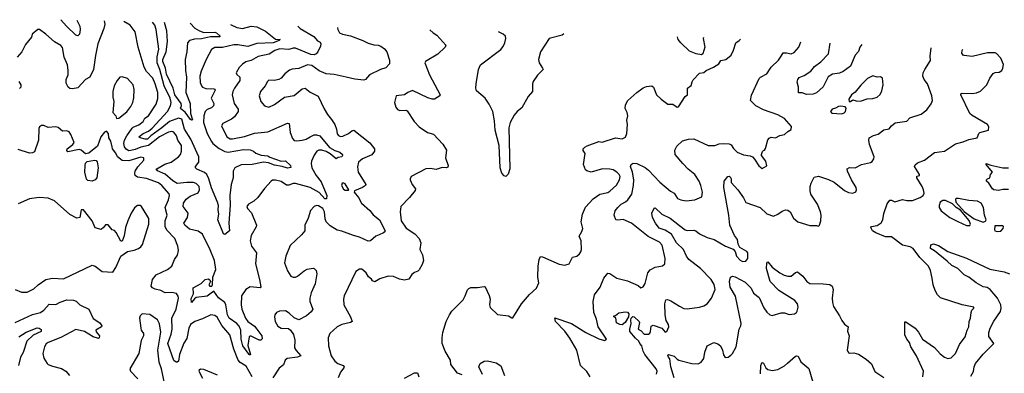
# Model space of a CAD drawing. Extents: x 1690054 to 1842981, y 782881 to 914114.
# Tile 664 of 693: x 1805038 to 1813957, y 905536 to 908734. Entities that reach past the tile are written whole.
import ezdxf

# ---------------------------------------------------------------- set-up
doc = ezdxf.new("R2010")
doc.units = 0

msp = doc.modelspace()

# ---------------------------------------------------------------- linework, layer by layer
at = {"layer": '0CON10XD'}
for points in [[(1805802.8, 908723.5), (1805807.8, 908695), (1805799.4, 908655), (1805745.5, 908515), (1805725, 908410), (1805706.5, 908285), (1805673.8, 908215), (1805635, 908194.2), (1805565, 908116.9), (1805515, 908108.4), (1805491.7, 908111.7), (1805475.3, 908125.3), (1805459.7, 908159.7), (1805460, 908195), (1805475.3, 908234.7), (1805477.5, 908275), (1805469.4, 908325), (1805441.8, 908395), (1805424.4, 908484.4), (1805410.3, 908500.3), (1805353.6, 908533.6), (1805273.3, 908605), (1805215.5, 908645.5), (1805202.7, 908647.3), (1805150, 908605), (1805145, 908577.5), (1805090.3, 908509.7), (1805056.3, 908443.7), (1805015.7, 908395)], [(1805555, 908730.4), (1805582.9, 908675), (1805585.6, 908645), (1805578, 908605), (1805565, 908588.8), (1805545, 908595.8), (1805462.5, 908675), (1805410.3, 908734.4)], [(1807555.8, 908675), (1807577.5, 908655), (1807701.2, 908581.2), (1807735, 908544.6), (1807760, 908530), (1807766.4, 908515), (1807763.2, 908495), (1807737.9, 908445), (1807722.9, 908427.1), (1807705, 908417.6), (1807675, 908418.3), (1807535, 908476.8), (1807515, 908477.4), (1807475, 908464.8), (1807395, 908470.8), (1807347.5, 908455), (1807296.8, 908423.2), (1807197.6, 908402.4), (1807133.3, 908366.7), (1807085, 908352.5), (1807055, 908333.1), (1807025, 908302.5), (1806999.2, 908255), (1807005, 908238.8), (1807031.4, 908215), (1807032.5, 908185), (1806982.9, 908115), (1806968.5, 908085), (1806962.7, 908055), (1806979.5, 907975), (1807017.3, 907925), (1807016.6, 907903.4), (1806984.4, 907855), (1806955, 907833.6), (1806876.7, 907795), (1806866.2, 907775), (1806915, 907674.4), (1806945, 907656.5), (1806965, 907656.2), (1807075, 907679.2), (1807165, 907708.7), (1807285, 907720.8), (1807465, 907800), (1807477.5, 907795), (1807487.3, 907715), (1807508.5, 907658.5), (1807523, 907643), (1807547.6, 907637.6), (1807595, 907643.7), (1807632.2, 907655), (1807668.8, 907675), (1807705, 907693.3), (1807725, 907693.6), (1807755, 907683.2), (1807845, 907578.8), (1807891.3, 907551.3), (1807938.5, 907535), (1807960.7, 907515), (1807963.1, 907505), (1807955, 907492.5), (1807922.2, 907487.8), (1807905, 907476.7), (1807851, 907521), (1807815, 907542.4), (1807775, 907555.4), (1807747.5, 907555), (1807730.8, 907545), (1807705, 907508.6), (1807680.9, 907455), (1807677.3, 907435), (1807685.5, 907395.5), (1807723.5, 907325), (1807768.1, 907268.1), (1807818.6, 907145), (1807818.4, 907115), (1807802.5, 907112.5), (1807749.8, 907169.8), (1807670, 907215), (1807535, 907252.1), (1807515, 907252.7), (1807475, 907238.5), (1807455, 907238.1), (1807405, 907271.8), (1807355, 907281.5), (1807328.1, 907281.9), (1807315, 907274.2), (1807253.8, 907206.2), (1807194, 907125), (1807158.2, 907091.8), (1807108.8, 907065), (1807096, 907045), (1807102.5, 907025), (1807136.7, 906986.7), (1807181.4, 906875), (1807179.1, 906860.9), (1807135, 906782.5), (1807126, 906735), (1807138, 906685), (1807182.9, 906625), (1807173.3, 906525), (1807210.5, 906385), (1807221.7, 906318.3), (1807215, 906308.8), (1807125, 906317.1), (1807085, 906294), (1807047.5, 906235), (1807043.1, 906155), (1807051.4, 906115), (1807083.1, 906035), (1807105, 906004.5), (1807165, 905961.7), (1807185.8, 905935), (1807230.4, 905875), (1807233.5, 905846.5), (1807223.4, 905836.6), (1807207.5, 905835), (1807135, 905871.5), (1807125, 905872.5), (1807115.9, 905864.1), (1807105.6, 905785.6), (1807129.4, 905705), (1807125, 905700.6), (1807115, 905704.5), (1807057.7, 905785), (1807045.2, 905845), (1807041.6, 905925), (1807025, 905960.9), (1807005.3, 905985), (1806935.2, 906035.2), (1806919.8, 906065), (1806905.7, 906155), (1806897.3, 906175), (1806838.1, 906218.1), (1806795, 906277.5), (1806735, 906233.6), (1806635, 906220), (1806619.7, 906210.3), (1806595, 906177.5), (1806591.4, 906211.4), (1806610.6, 906255), (1806610.3, 906309.7), (1806681.5, 906348.5), (1806717.2, 906382.8), (1806745, 906389.4), (1806759.7, 906379.7), (1806766.7, 906365), (1806750, 906335), (1806760, 906325), (1806777.5, 906325), (1806783.3, 906335), (1806786.4, 906405), (1806815.5, 906475), (1806802.9, 906555), (1806763.1, 906653.1), (1806695, 906795.6), (1806655, 906820), (1806575, 906838.6), (1806532.2, 906875), (1806525.8, 906894.2), (1806557.1, 906945), (1806562.9, 906985), (1806519.1, 907045), (1806521.2, 907075), (1806545, 907111.9), (1806581.1, 907138.9), (1806655, 907168.6), (1806666.5, 907195), (1806663.1, 907225), (1806635, 907253.1), (1806610.6, 907260.6), (1806553, 907263), (1806465, 907251.6), (1806425, 907275.8), (1806355.8, 907335.8), (1806285, 907365.8), (1806274.2, 907375), (1806279.2, 907385), (1806352.6, 907427.4), (1806410, 907445), (1806476.2, 907495), (1806494.3, 907515.7), (1806502.9, 907545), (1806501.9, 907595), (1806471.2, 907645), (1806457.5, 907685), (1806435, 907715.6), (1806415, 907723.6), (1806385, 907717.2), (1806305, 907673.8), (1806205, 907597), (1806135, 907581), (1806085, 907559.2), (1806045, 907549.7), (1806025, 907548.5), (1806002, 907562), (1805986.2, 907585), (1805981.6, 907615), (1805986.7, 907645), (1806007.2, 907685), (1806055, 907752.7), (1806066.6, 907763.4), (1806115.9, 907784.1), (1806155.3, 907814.7), (1806170.8, 907845), (1806205.5, 907865), (1806275, 907970), (1806288.1, 908021.9), (1806288.1, 908075), (1806265.8, 908155), (1806245, 908206.9), (1806185.4, 908265), (1806163.8, 908305), (1806109.5, 908485), (1806083.5, 908625), (1806039.4, 908685), (1805980.8, 908718.6)], [(1806947.5, 908691.8), (1807004, 908664), (1807056, 908656), (1807135, 908676.2), (1807185, 908669.5), (1807265, 908629.6), (1807355, 908559.7), (1807396.2, 908555), (1807387, 908553), (1807387.1, 908545), (1807334.3, 908525), (1807185, 908520.2), (1807105, 908490.9), (1807015, 908506.7), (1806976.2, 908506.2), (1806875, 908481.9), (1806805, 908482.2), (1806775, 908465.7), (1806726.7, 908375), (1806680.9, 908269.1), (1806670.9, 908225), (1806673.5, 908165), (1806683.5, 908135), (1806695, 908123.8), (1806725, 908111.5), (1806795, 908108.8), (1806805.8, 908105), (1806807.4, 908097.4), (1806773.1, 908025), (1806795.5, 907975), (1806793.7, 907956.3), (1806775, 907936.5), (1806735, 907923.1), (1806717.5, 907905), (1806704.7, 907864.7), (1806703.5, 907805), (1806737.2, 907705), (1806775, 907633.5), (1806788.2, 907615), (1806845, 907568.1), (1806895, 907543.2), (1806925, 907536.4), (1807065, 907559.6), (1807125, 907558.1), (1807154.5, 907544.5), (1807177.6, 907527.6), (1807225, 907508.5), (1807285, 907504.3), (1807305, 907490), (1807405, 907456), (1807445, 907458.5), (1807491.4, 907415), (1807493.1, 907396.9), (1807465, 907392.7), (1807415, 907407.5), (1807345, 907417.9), (1807290, 907440), (1807245, 907445.4), (1807142.5, 907425), (1807045, 907420.9), (1806986, 907395), (1806970, 907365), (1806970, 907305), (1806954.2, 907245), (1806940.9, 907145), (1806945.5, 907055.5), (1806932.5, 906895), (1806939.1, 906825), (1806895, 906791.4), (1806885, 906796.9), (1806832.5, 906922.5), (1806840.5, 906975), (1806834.3, 907015), (1806838.2, 907055), (1806830.7, 907085), (1806774.8, 907214.8), (1806752.4, 907295), (1806734.3, 907334.3), (1806712.6, 907352.6), (1806641.7, 907381.7), (1806629.2, 907395), (1806630, 907405), (1806659.6, 907445), (1806659.4, 907495), (1806588.8, 907655), (1806530.2, 907745), (1806505, 907833.2), (1806475, 907843.8), (1806395.8, 907815), (1806325, 907755.2), (1806225.3, 907684.7), (1806194.4, 907655), (1806175, 907653.3), (1806127.5, 907665), (1806118, 907675), (1806154.6, 907705), (1806205, 907726.1), (1806236.7, 907753.3), (1806377.4, 907905), (1806404.7, 907955), (1806410.4, 907985), (1806401.6, 908025), (1806347.4, 908135), (1806307.5, 908285), (1806283.9, 908345), (1806281.9, 908398.1), (1806297.7, 908467.7), (1806274.7, 908644.7), (1806261.2, 908685), (1806241.2, 908711.4)], [(1806581.7, 908702), (1806625, 908657.1), (1806665, 908633), (1806705, 908617.9), (1806805, 908620.4), (1806819.2, 908615), (1806852.5, 908585), (1806849.3, 908580.7), (1806765, 908580.6), (1806685, 908561.2), (1806622.1, 908557.9), (1806575, 908545.5), (1806559.1, 908525), (1806553.1, 908445), (1806537.1, 908375), (1806538.9, 908275), (1806547.3, 908215), (1806543.5, 908075), (1806581.5, 907975), (1806584.5, 907885), (1806602, 907828), (1806595, 907824.6), (1806585, 907830.4), (1806537.8, 907897.8), (1806496.8, 907926.8), (1806493.1, 907935), (1806502.8, 907955), (1806501.2, 907975), (1806443.5, 908055), (1806428.2, 908115), (1806368.5, 908241.5), (1806359.3, 908295), (1806333.5, 908355), (1806335.5, 908375), (1806363, 908445), (1806376.5, 908536.5), (1806371.9, 908635), (1806347.9, 908708.4)], [(1807916.8, 908665), (1807918.5, 908645), (1807936, 908615), (1807963, 908603), (1808035, 908590), (1808145, 908547.7), (1808195, 908521.1), (1808245, 908506.8), (1808285.3, 908505.3), (1808308.8, 908495), (1808341.2, 908471.2), (1808363.8, 908445), (1808388.3, 908368.3), (1808386.7, 908335), (1808355, 908298.8), (1808305, 908283.8), (1808205.5, 908234.5), (1808170, 908195), (1808155, 908187.1), (1808075, 908196.7), (1807995.9, 908215.9), (1807885, 908237.8), (1807813.9, 908243.9), (1807750.7, 908270.7), (1807685, 908318.9), (1807643.6, 908326.4), (1807565, 908292), (1807505, 908286.9), (1807481.7, 908278.3), (1807438, 908245), (1807405, 908206), (1807385, 908192.5), (1807345, 908184.3), (1807295, 908186.2), (1807282, 908175), (1807262, 908135), (1807217.5, 908085), (1807205.7, 908045), (1807220.8, 907995), (1807256.7, 907955), (1807295, 907944.4), (1807345, 907966.9), (1807435, 908034.4), (1807525, 908048.6), (1807595, 908110), (1807625, 908115.8), (1807670.1, 908080.1), (1807742.1, 908042.1), (1807797, 907927), (1807825.6, 907875.6), (1807863.1, 907833.1), (1807891.4, 907785), (1807906, 907745), (1807912.7, 907702.7), (1807925, 907686.2), (1807945, 907679.2), (1807965, 907680.8), (1808015, 907704.3), (1808045, 907728.6), (1808065, 907734.2), (1808209.6, 907619.6), (1808251.8, 907565), (1808253.1, 907545), (1808227.1, 907512.9), (1808142.5, 907475), (1808105.8, 907445), (1808097.3, 907402.7), (1808102.9, 907355), (1808172, 907245), (1808168.8, 907235), (1808142.1, 907217.9), (1808070, 907185), (1808067.5, 907175), (1808106.2, 907125), (1808133.3, 907075), (1808208.3, 907008.3), (1808240.4, 906970.4), (1808296.9, 906925), (1808347.3, 906825), (1808346.4, 906815), (1808334.5, 906805), (1808295, 906789.2), (1808265, 906775.2), (1808215, 906735.3), (1808195, 906730.9), (1808117, 906767), (1808061.5, 906781.5), (1807955, 906821.6), (1807915, 906829.7), (1807850.5, 906870.5), (1807813.5, 906905), (1807803.9, 906933.9), (1807798, 906995), (1807782.7, 907025), (1807745, 907050.4), (1807725, 907053.1), (1807705, 907046), (1807671.2, 907008.8), (1807650.5, 906939.5), (1807622, 906875), (1807621.2, 906825), (1807591.7, 906788.3), (1807487.9, 906692.1), (1807447.1, 906595), (1807435.7, 906535), (1807462.6, 906462.6), (1807494, 906415), (1807515, 906404.2), (1807535, 906404.4), (1807555, 906412.9), (1807615, 906464), (1807643, 906477), (1807695, 906486), (1807705, 906484), (1807724.3, 906464.3), (1807728.1, 906435), (1807714.1, 906344.1), (1807678, 906262), (1807665.5, 906215), (1807664.6, 906184.6), (1807692.5, 906115), (1807678.7, 906091.3), (1807635, 906056), (1807565, 906020), (1807525, 906035.8), (1807478.6, 906078.6), (1807445, 906099.4), (1807392.6, 906097.4), (1807363.8, 906085), (1807347.5, 906065), (1807344.4, 906045), (1807351.9, 906005), (1807375, 905962), (1807405, 905944.2), (1807471.2, 905941.2), (1807491.2, 905925), (1807517.6, 905887.6), (1807531.2, 905835), (1807528.2, 905765), (1807541.3, 905741.3), (1807583.3, 905695), (1807555, 905680.6), (1807461.7, 905668.3), (1807441.2, 905655), (1807428.8, 905611.2), (1807388.7, 905581.3), (1807330, 905495)], [(1808752.5, 908641.8), (1808782.5, 908615), (1808815.9, 908595.9), (1808898.8, 908505), (1808893.3, 908485), (1808826.8, 908423.2), (1808713.9, 908356.1), (1808707.5, 908345), (1808750.8, 908235), (1808846.2, 908055), (1808843.3, 908045), (1808795, 908016.2), (1808775, 908016), (1808735, 908027.1), (1808595, 908094.2), (1808553.2, 908076.8), (1808523.9, 908056.1), (1808447.5, 908045), (1808432.5, 907985), (1808445, 907942.5), (1808461.2, 907921.2), (1808482.3, 907912.3), (1808535, 907916.2), (1808548.8, 907908.8), (1808612.1, 907812.1), (1808655, 907766.2), (1808732.6, 907712.6), (1808785, 907700), (1808871.7, 907608.3), (1808902.5, 907555), (1808896.1, 907486.1), (1808918.1, 907415), (1808915, 907400), (1808904.1, 907394.1), (1808865, 907396.7), (1808810.5, 907379.5), (1808755, 907388.1), (1808717.5, 907385), (1808584.4, 907315.6), (1808574, 907295), (1808576, 907285), (1808594.2, 907245), (1808622, 907205), (1808620.5, 907189.5), (1808570, 907125), (1808491.2, 907045), (1808483.8, 906995), (1808493.3, 906915), (1808539.5, 906849.5), (1808618.5, 906798.5), (1808655.4, 906755.4), (1808671.5, 906715), (1808663.6, 906655), (1808687.9, 906607.9), (1808694.4, 906555), (1808685, 906518.8), (1808655, 906471.2), (1808645, 906460), (1808613, 906447), (1808590.3, 906429.7), (1808561.7, 906388.3), (1808525, 906378.6), (1808476.8, 906386.8), (1808425, 906410.8), (1808375, 906415.6), (1808299.8, 906390.2), (1808253.6, 906363.6), (1808235, 906372.5), (1808225, 906387.5), (1808197, 906407), (1808176.2, 906445), (1808136.1, 906476.1), (1808115, 906477.5), (1808083.9, 906456.1), (1807976.2, 906235), (1807970.8, 906205), (1807974.3, 906155), (1808035.7, 906045.7), (1808050, 906005), (1808035, 905994), (1807955, 905976), (1807915, 905955.7), (1807847.5, 905895), (1807832.9, 905855), (1807835.6, 905785), (1807858.9, 905695), (1807891.9, 905645), (1807920, 905625), (1807968, 905605), (1807975.8, 905595), (1807974.3, 905585), (1807944.7, 905545.3), (1807923.1, 905495)], [(1809966.5, 908608.2), (1809953.3, 908595), (1809834.2, 908565), (1809754.3, 908445), (1809736.2, 908375), (1809744.1, 908344.1), (1809775, 908297.5), (1809780, 908285), (1809728.3, 908231.7), (1809689.2, 908175), (1809682.9, 908155), (1809684.2, 908085), (1809645, 908038.8), (1809585, 907936.7), (1809545, 907903.8), (1809518.3, 907871.7), (1809482, 907805), (1809470, 907755), (1809476.7, 907385), (1809461.7, 907338.3), (1809443, 907317), (1809425, 907322.5), (1809406.7, 907345), (1809391.2, 907395), (1809380, 907595), (1809344, 907735), (1809338.8, 907818.8), (1809323.8, 907905), (1809291.2, 907971.2), (1809255, 908023.3), (1809175, 908090), (1809168.5, 908115), (1809172.3, 908155), (1809194.5, 908285), (1809212.5, 908325), (1809395, 908463.8), (1809418.3, 908491.7), (1809431.2, 908525), (1809441.2, 908565), (1809438.8, 908585), (1809416.2, 908605), (1809374.8, 908624.6)], [(1811231.6, 908573.1), (1811230, 908565), (1811244, 908485), (1811226.7, 908425), (1811215, 908417.5), (1811165, 908426.7), (1811105, 908451.2), (1811026, 908525), (1811003.8, 908555), (1810995.2, 908579.6)], [(1809045, 905522), (1809005, 905537.5), (1808942, 905615), (1808940, 905655), (1808892.9, 905735), (1808866.1, 905805), (1808864.7, 905855), (1808871.8, 905905), (1808902.1, 906005), (1808931.4, 906065), (1808953.7, 906096.3), (1809055, 906200.6), (1809074.4, 906235), (1809095, 906292), (1809105, 906304), (1809125, 906310.8), (1809185, 906310.8), (1809245, 906321.2), (1809255, 906316.7), (1809289.5, 906239.5), (1809298.8, 906205), (1809292.5, 906155), (1809300.8, 906130.8), (1809365, 906068.8), (1809465, 906054), (1809495, 906036.7), (1809505, 906037.5), (1809584.2, 906165), (1809655, 906248), (1809720.8, 906305), (1809739.4, 906355), (1809731.9, 906405), (1809734.2, 906505), (1809742.5, 906565), (1809755, 906593.3), (1809775, 906590), (1809925, 906522), (1809975, 906513.8), (1810015, 906526.7), (1810046.7, 906585), (1810085, 906596), (1810108.8, 906615), (1810122, 906635), (1810126.2, 906655), (1810124, 906735), (1810104.4, 906775), (1810130.3, 906819.7), (1810138, 906845), (1810122.9, 906905), (1810135.8, 906975), (1810162.4, 907037.6), (1810233.3, 907115), (1810294.4, 907155.6), (1810365, 907171.1), (1810385, 907182.2), (1810443.4, 907236.6), (1810471.5, 907285), (1810477.5, 907315), (1810467.8, 907335), (1810447.5, 907355), (1810415, 907375.8), (1810385, 907383), (1810316, 907384), (1810215, 907356.2), (1810175, 907366.2), (1810163.8, 907375), (1810144.1, 907424.1), (1810158.8, 907525), (1810142.3, 907552.3), (1810143.3, 907565), (1810157.7, 907582.3), (1810177.3, 907592.7), (1810285, 907631.2), (1810315, 907626.7), (1810436.2, 907666.2), (1810495, 907656.2), (1810525, 907673.3), (1810536.7, 907705), (1810543.1, 907785), (1810536.7, 907825), (1810548.2, 907865), (1810541.1, 907895), (1810522.6, 907932.6), (1810524.5, 907965), (1810545.8, 908004.2), (1810628.9, 908075), (1810685, 908118.9), (1810715, 908130), (1810765, 908136), (1810778, 908125), (1810807.5, 908055), (1810848.8, 908015), (1810909.2, 907969.2), (1810955, 907971.2), (1810995, 907943.3), (1811005, 907946.7), (1811065, 908040), (1811086.7, 908055), (1811086.7, 908115), (1811121.2, 908138.8), (1811128.3, 908171.7), (1811139.3, 908190.7), (1811195, 908251.2), (1811235, 908257.5), (1811255, 908276.2), (1811323.4, 908306.6), (1811370, 908335), (1811390, 908365), (1811435, 908374), (1811483.3, 908415), (1811505, 908457.5), (1811526.2, 908525), (1811555, 908546.2), (1811566.9, 908559.9)], [(1810205, 905503.3), (1810175, 905551.2), (1810118.8, 905605), (1810085.6, 905745), (1810021.9, 905851.9), (1809975.8, 905915.8), (1809892.5, 906005), (1809885, 906036.2), (1810036.2, 905985), (1810165, 905905.6), (1810285, 905846.2), (1810335, 905833.3), (1810352.5, 905845), (1810277.8, 905955), (1810262.9, 906025), (1810240, 906085), (1810232.5, 906185), (1810245.8, 906245), (1810296.6, 906313.4), (1810329.2, 906395), (1810365, 906440), (1810385, 906439.4), (1810446.2, 906395), (1810545, 906372.9), (1810639.5, 906329.5), (1810665, 906310), (1810685, 906317.5), (1810702.3, 906347.7), (1810726.8, 906443.2), (1810748.7, 906471.3), (1810795, 906496.9), (1810861.7, 906508.3), (1810882.5, 906525), (1810883.8, 906575), (1810859.2, 906695), (1810832.6, 906722.6), (1810732.1, 906772.1), (1810580, 906895), (1810505, 906927.5), (1810455, 906921.5), (1810438.8, 906925), (1810422.2, 906965), (1810433.1, 907005), (1810455.7, 907035), (1810485, 907064.4), (1810524.7, 907085.3), (1810546.9, 907105), (1810582.7, 907155), (1810598.4, 907235), (1810600, 907285), (1810588.8, 907355), (1810570.8, 907405), (1810575.4, 907424.6), (1810595, 907436.5), (1810627.5, 907435), (1810705, 907398.1), (1810735, 907374.4), (1810835.3, 907265.3), (1810932, 907182), (1810966.4, 907166.4), (1810997.4, 907117.4), (1811027.5, 907105), (1811075, 907097.1), (1811155, 907106), (1811217.1, 907132.9), (1811224.2, 907175), (1811207.7, 907235), (1811193.1, 907275), (1811153.1, 907335), (1811093.3, 907383.3), (1811045, 907432.1), (1810976.6, 907515), (1810972.4, 907555), (1810991, 907589), (1811041.4, 907638.6), (1811095, 907654.2), (1811144.2, 907655.8), (1811275, 907597.1), (1811335, 907597.1), (1811375, 907610.8), (1811415.9, 907614.1), (1811465, 907612), (1811482.7, 907602.7), (1811505, 907570), (1811537.5, 907535), (1811595, 907512.5), (1811655, 907502.5), (1811675, 907492.5), (1811693.6, 907473.6), (1811732.3, 907412.3), (1811765, 907387.5), (1811806.4, 907413.6), (1811797.5, 907455), (1811757.5, 907505), (1811756.7, 907515), (1811766.4, 907543.6), (1811775, 907552.5), (1811786.2, 907553.8), (1811795, 907570), (1811815, 907647.5), (1811827, 907663), (1811845, 907672.5), (1811885, 907666.7), (1811925, 907687.5), (1811965, 907696.7), (1811995, 907723.3), (1812025, 907740), (1812028.3, 907768.3), (1811965, 907841.2), (1811905, 907873.8), (1811775, 907918.9), (1811705.5, 907955.5), (1811656.7, 908005), (1811668.3, 908051.7), (1811737.9, 908202.1), (1811750, 908215), (1811805, 908244), (1811845, 908304.2), (1811911.1, 908368.9), (1811936.9, 908405), (1811955, 908436), (1811984.2, 908435.8), (1812025, 908424.3), (1812055, 908437.5), (1812094.4, 908485.6), (1812115.3, 908534.8)], [(1810805, 905527.5), (1810813.8, 905555), (1810804, 905575), (1810700.6, 905705), (1810686.4, 905735), (1810675, 905782.5), (1810655, 905803.8), (1810646.7, 905826.7), (1810615, 905852), (1810565.7, 905915), (1810564.1, 905935.9), (1810577.5, 905985), (1810572.5, 906015), (1810577.5, 906035), (1810592, 906048), (1810605, 906046), (1810650, 906005), (1810653.3, 905995), (1810640, 905935), (1810668.3, 905918.3), (1810695, 905890), (1810735, 905890), (1810745, 905900), (1810752.5, 905915), (1810758.3, 905961.7), (1810775, 905970.8), (1810853.3, 905945), (1810885, 905907.5), (1810900, 905915), (1810917.5, 905955), (1810915, 905976.7), (1810894.5, 906014.5), (1810883.5, 906065), (1810882.2, 906165), (1810891.1, 906198.9), (1810905, 906202.5), (1810935, 906191.1), (1811015, 906141.5), (1811055, 906122.2), (1811085, 906118.9), (1811196.3, 906133.7), (1811236.2, 906145), (1811265.4, 906164.6), (1811305.4, 906214.6), (1811337.9, 906295), (1811329.3, 906339.3), (1811300.9, 906385), (1811205, 906484.1), (1811100.6, 906565), (1811078.3, 906595), (1811050, 906655), (1810987.3, 906717.3), (1810943.3, 906795), (1810885, 906829.6), (1810829.2, 906849.2), (1810796.5, 906895), (1810771.1, 906945), (1810763.8, 906985), (1810785, 907030), (1810795, 907033.1), (1810855, 906974.1), (1810929.3, 906939.3), (1811013.8, 906873.8), (1811065, 906834.5), (1811085, 906828.2), (1811145, 906830), (1811162.5, 906825), (1811195, 906798), (1811265, 906765.4), (1811328.8, 906745), (1811431.2, 906685), (1811500, 906660), (1811518, 906638), (1811532.5, 906595), (1811565, 906558.6), (1811585, 906546.9), (1811615, 906550), (1811633.1, 906575), (1811634.3, 906625), (1811625, 906637.1), (1811561.2, 906675), (1811547.5, 906705), (1811540.6, 906745), (1811513.3, 906783.3), (1811471.1, 906875), (1811462.5, 906965), (1811417.1, 907215), (1811420, 907275), (1811454, 907316), (1811465, 907318.8), (1811475, 907313.3), (1811484, 907295), (1811482.7, 907262.7), (1811544.6, 907194.6), (1811595, 907124.2), (1811615, 907082), (1811744.7, 907034.7), (1811805, 906979.4), (1811865, 906956.2), (1811905, 906973.8), (1811945, 907003.8), (1811975, 907013.8), (1811995, 907012), (1812018, 906995), (1812048.8, 906938.8), (1812087.5, 906905), (1812195, 906871.2), (1812255, 906873.3), (1812275, 906867.5), (1812283.6, 906876.4), (1812295.9, 906914.1), (1812298, 906965), (1812292.5, 906995), (1812264.5, 907064.5), (1812205.7, 907155), (1812198.1, 907185), (1812198.9, 907225), (1812206.9, 907255), (1812235, 907308.8), (1812275, 907317.8), (1812365, 907287.5), (1812415, 907264.2), (1812510.2, 907190.2), (1812545, 907170), (1812585, 907166), (1812612, 907178), (1812618.8, 907195), (1812615.8, 907215), (1812574.4, 907285), (1812537.1, 907365), (1812534, 907385), (1812555, 907398.1), (1812605, 907394), (1812665, 907426), (1812745, 907441.2), (1812758.8, 907451.2), (1812774.2, 907475.8), (1812777.1, 907495), (1812735.5, 907605.5), (1812728.6, 907645), (1812733.8, 907665), (1812773.4, 907686.6), (1812815, 907699.1), (1812865, 907737.8), (1812915, 907748.6), (1812934.3, 907775.7), (1812969.8, 907800.2), (1813075, 907816.7), (1813102.3, 907847.7), (1813205, 907880), (1813255, 907920), (1813295, 907972.5), (1813306.2, 908005), (1813302, 908045), (1813262.5, 908155), (1813230, 908195), (1813218.6, 908225), (1813222.2, 908255), (1813238.1, 908285), (1813288.8, 908365), (1813285.8, 908405), (1813296.1, 908480.7)], [(1812665.9, 908509.6), (1812648.9, 908485), (1812635, 908447.3), (1812607.2, 908415), (1812562.7, 908315), (1812498.1, 908265), (1812465, 908251.4), (1812399.6, 908240.4), (1812363, 908217), (1812315, 908127.9), (1812255, 908071.5), (1812225, 908060.5), (1812165, 908058.6), (1812125, 908072), (1812094, 908074), (1812092.7, 908125), (1812081.2, 908168.8), (1812085.8, 908195), (1812098, 908212), (1812145, 908231.2), (1812205, 908268), (1812239.2, 908310.8), (1812295, 908354.4), (1812363.8, 908426.2), (1812378.2, 908522.7)], [(1813220, 905505), (1813224.4, 905555), (1813161.5, 905695), (1813111.1, 905775), (1813098.9, 905815), (1813073.6, 905845), (1813057, 905883), (1813055, 906000), (1813065, 906000), (1813150, 905945), (1813179.1, 905909.1), (1813215, 905845.8), (1813325, 905770), (1813375, 905710.8), (1813415, 905681.4), (1813445, 905668.1), (1813476, 905675), (1813515.4, 905714.6), (1813552.5, 905795), (1813603.8, 905866.2), (1813621.1, 905925), (1813636.7, 905955), (1813639.4, 906005), (1813650, 906035), (1813655.8, 906084.2), (1813662, 906108), (1813680, 906125), (1813680, 906135), (1813575, 906154.2), (1813378.3, 906218.3), (1813351.4, 906245), (1813329.4, 906285), (1813313.1, 906335), (1813303.1, 906396.9), (1813289.5, 906465), (1813269.5, 906505), (1813192.8, 906582.8), (1813131.9, 906665), (1813105, 906680), (1813035, 906695.6), (1812935, 906771.4), (1812880.9, 906770.9), (1812793.3, 906805), (1812763.3, 906825), (1812747.5, 906855), (1812755, 906862.5), (1812806.8, 906873.2), (1812842.3, 906897.7), (1812856, 906925), (1812865, 906980), (1812895, 907070), (1812919.3, 907100.7), (1812935, 907102.5), (1812965, 907086.2), (1813035, 907109.2), (1813075, 907100), (1813125, 907100), (1813195.4, 907124.6), (1813222, 907145), (1813231.2, 907165), (1813225.8, 907195.8), (1813214.2, 907224.2), (1813163.8, 907305), (1813165, 907320), (1813190, 907325), (1813188.8, 907335), (1813143.8, 907406.2), (1813148.3, 907421.7), (1813170.8, 907439.2), (1813235, 907464), (1813325, 907532.9), (1813415, 907544.5), (1813515, 907610.5), (1813585, 907629.6), (1813635, 907652.2), (1813710, 907665), (1813726.7, 907705), (1813736.7, 907715), (1813813.3, 907735), (1813818, 907765), (1813805, 907785.8), (1813665, 907866.5), (1813644.3, 907885), (1813562.2, 908055), (1813562.5, 908065), (1813575, 908070), (1813665, 908067.5), (1813705, 908074.1), (1813741.2, 908088.8), (1813799.6, 908145), (1813824.7, 908205.3), (1813855, 908246.9), (1813875, 908256.7), (1813910.9, 908259.1), (1813934, 908275), (1813944.1, 908295.9), (1813949.2, 908329.2), (1813926.3, 908386.3), (1813887.9, 908427.9), (1813875, 908434.4), (1813805, 908433.6), (1813665, 908400.8), (1813595, 908409.2), (1813583.8, 908415), (1813572.7, 908432.7), (1813574.2, 908455.8), (1813581.7, 908467.7)], [(1805915, 907840), (1805935, 907843.3), (1806007.6, 907902.4), (1806045, 907950), (1806062.5, 907985), (1806072.7, 908027.3), (1806074.3, 908104.3), (1806065.6, 908145), (1806015, 908204), (1805965, 908216.2), (1805945, 908213.8), (1805919.2, 908185), (1805894.4, 908135), (1805880, 908085), (1805880.6, 908035), (1805891.4, 907995), (1805882, 907895), (1805907.5, 907865), (1805915, 907840)], [(1812565, 907993.3), (1812585, 908010), (1812615, 908000), (1812655, 907996.2), (1812715, 908019.2), (1812765, 908020.8), (1812806.7, 908035), (1812831.7, 908058.3), (1812848.3, 908091.7), (1812860, 908145), (1812852.5, 908205), (1812836.4, 908216.4), (1812805, 908213.3), (1812765, 908226.2), (1812718.3, 908201.7), (1812656.8, 908143.2), (1812605, 908080), (1812573.8, 908055), (1812550, 908015), (1812552.5, 907995), (1812565, 907993.3)], [(1805028.5, 908175), (1805046.7, 908145), (1805048.6, 908125), (1805035, 908112.2)], [(1812485, 907883.6), (1812507.8, 907892.2), (1812518, 907905), (1812523.6, 907933.6), (1812515, 907946.7), (1812475, 907952.5), (1812455, 907949.2), (1812427.1, 907932.9), (1812397.5, 907925), (1812383.8, 907905), (1812395, 907890), (1812485, 907883.6)], [(1807143.3, 905505), (1807089.2, 905599.2), (1807035, 905634.4), (1807015.3, 905655.3), (1806977.4, 905755), (1806942.5, 905885), (1806867.3, 905967.3), (1806825, 906044.4), (1806805, 906059.4), (1806770, 906065), (1806695, 906028.6), (1806625, 906003.8), (1806585, 905976), (1806569.5, 905945), (1806550.8, 905849.2), (1806525, 905808.6), (1806484, 905705), (1806476, 905644), (1806465, 905635.7), (1806455, 905636.9), (1806435, 905650), (1806379.7, 905805), (1806410.1, 905889.9), (1806418.9, 905935), (1806415.8, 906035), (1806455.2, 906115), (1806476.2, 906215), (1806473.6, 906233.6), (1806456.6, 906256.6), (1806415, 906267.3), (1806354, 906264), (1806315, 906283.5), (1806265, 906295.6), (1806239.7, 906309.7), (1806228, 906325), (1806242, 906385), (1806273.9, 906426.1), (1806377.5, 906475), (1806416.2, 906505), (1806441.2, 906565), (1806466.2, 906605), (1806476, 906645), (1806469.2, 906685), (1806442.5, 906755), (1806371.4, 906831.4), (1806355.8, 906865), (1806356, 906914), (1806374.1, 906965), (1806356.5, 907035), (1806386, 907105), (1806393.6, 907145), (1806390.2, 907160.2), (1806325, 907235.5), (1806295, 907258.2), (1806187.5, 907297.5), (1806105, 907310.3), (1806084.6, 907325), (1806079.3, 907345), (1806084.8, 907365.2), (1806107.9, 907402.1), (1806162.5, 907465), (1806163.3, 907485), (1806135, 907491.9), (1806025, 907457.3), (1805965, 907460), (1805922.8, 907495), (1805908.2, 907528.2), (1805879.4, 907565), (1805875.7, 907584.3), (1805864.3, 907634.3), (1805846.2, 907665), (1805842.5, 907705), (1805825, 907727.5), (1805805, 907717.5), (1805772, 907675), (1805740.9, 907589.1), (1805663.9, 907526.1), (1805635, 907521.3), (1805595, 907553.8), (1805575, 907560.5), (1805475, 907538.2), (1805465, 907550), (1805468.8, 907565), (1805518.5, 907605), (1805532.3, 907625), (1805501.9, 907695), (1805485, 907718.6), (1805465, 907729.4), (1805425, 907726), (1805385, 907758), (1805365, 907766), (1805295, 907760), (1805255, 907777.5), (1805235, 907777.5), (1805217.5, 907765), (1805210.7, 907749.3), (1805207.5, 907645), (1805172, 907538), (1805155, 907528.8), (1805125, 907526), (1805025, 907559.4)], [(1805695, 907274.8), (1805655, 907278.9), (1805641.8, 907291.8), (1805627.7, 907355), (1805629.5, 907415), (1805634.3, 907435.7), (1805648.9, 907451.1), (1805715, 907463.7), (1805729.6, 907459.6), (1805739, 907449), (1805748.8, 907395), (1805735, 907303.6), (1805721.5, 907285), (1805695, 907274.8)], [(1813995, 907198.5), (1813945, 907197.9), (1813905, 907189.2), (1813862.5, 907195), (1813849.1, 907205), (1813816.9, 907256.9), (1813796, 907275), (1813796.2, 907285), (1813805, 907293.8), (1813827.5, 907305), (1813832.5, 907335), (1813848.8, 907355), (1813793.8, 907425), (1813792.5, 907435), (1813835, 907417.8), (1813942.5, 907395), (1813994.6, 907395.4)], [(1807985, 907192.5), (1808015, 907193.3), (1808020, 907195), (1807985, 907248.8), (1807975, 907256), (1807957.5, 907255), (1807952, 907235), (1807971.3, 907201.3), (1807985, 907192.5)], [(1804995, 906293.8), (1805055, 906270), (1805105, 906270.8), (1805165, 906298.6), (1805205, 906335.7), (1805275, 906384.4), (1805335.8, 906395.8), (1805435, 906390), (1805695, 906512.5), (1805720, 906505), (1805785.9, 906455.9), (1805880.7, 906449.3), (1805908.3, 906491.7), (1805955, 906596.7), (1806015, 906638.8), (1806075, 906649.2), (1806113.3, 906665), (1806135, 906680), (1806149.7, 906700.3), (1806208.9, 906885), (1806207.8, 906935), (1806189.2, 906965), (1806140, 907045), (1806127.5, 907055), (1806105, 907053.3), (1806078.3, 907031.7), (1806046, 906985), (1806015.7, 906915), (1805997.5, 906855), (1805985, 906780), (1805965, 906730), (1805955, 906730), (1805910.5, 906810.5), (1805895, 906826.7), (1805874.1, 906834.1), (1805839.5, 906879.5), (1805815, 906880), (1805796.4, 906853.6), (1805775, 906836.7), (1805721.2, 906851.2), (1805694.2, 906915), (1805615, 907013.3), (1805593.3, 907015), (1805582.5, 906945), (1805555, 906940), (1805492.1, 906972.1), (1805353.3, 907095), (1805295, 907121.2), (1805215, 907126.2), (1805125, 907114), (1805025, 907069.2)], [(1813645, 906873.3), (1813651.2, 906885), (1813637.8, 906917.8), (1813560.7, 907010.7), (1813522, 907035), (1813487.9, 907067.9), (1813425, 907097.5), (1813400.7, 907099.3), (1813377.5, 907085), (1813366.7, 907055), (1813366.7, 907035), (1813385, 907006.7), (1813465, 906946), (1813535, 906908), (1813615, 906874), (1813645, 906873.3)], [(1813765, 906903.3), (1813788.3, 906911.7), (1813792.5, 906925), (1813778.8, 906965), (1813769.2, 907035), (1813748.8, 907075), (1813715, 907094), (1813635, 907098.8), (1813543.6, 907116.4), (1813525, 907117.5), (1813515, 907110), (1813517.5, 907085), (1813596, 906996), (1813685, 906932), (1813765, 906903.3)], [(1813895, 906817.5), (1813925, 906820), (1813947.5, 906845), (1813950, 906865), (1813945, 906870), (1813871.7, 906868.3), (1813867.5, 906835), (1813872.5, 906825), (1813895, 906817.5)], [(1813655, 905510), (1813677.5, 905552.5), (1813684, 905595), (1813696.2, 905625), (1813765, 905707.5), (1813861.2, 905805), (1813818.2, 905868.2), (1813816.2, 905905), (1813829.2, 905945), (1813861.9, 906008.1), (1813922.9, 906095), (1813928.9, 906125), (1813925.3, 906155), (1813896.8, 906215), (1813830, 906295), (1813802, 906312), (1813765, 906317.4), (1813700.9, 906355), (1813635, 906406.7), (1813595, 906426.5), (1813535, 906484.4), (1813480.8, 906510.8), (1813439.2, 906549.2), (1813325, 906642.5), (1813288.6, 906665), (1813291.9, 906698.1), (1813315, 906707.9), (1813362.3, 906692.3), (1813445, 906637.5), (1813615, 906577.8), (1813825, 906476.5), (1813955, 906454.4), (1814005.6, 906435.6)], [(1810967.5, 905495), (1810937.5, 905595), (1810927.2, 905667.2), (1810915, 905682.5), (1810910, 905700), (1810915, 905705.8), (1810925, 905704), (1810965, 905690), (1810992.7, 905662.7), (1811010, 905655), (1811125.9, 905624.1), (1811185, 905620), (1811212, 905635), (1811235, 905670), (1811244.3, 905725.7), (1811265, 905782.5), (1811325, 905814), (1811362.7, 905802.7), (1811386.2, 905785), (1811405.8, 905745.8), (1811412.5, 905702.5), (1811427.5, 905677.5), (1811455, 905682), (1811481.2, 905698.8), (1811496.2, 905715), (1811528, 905775), (1811554.3, 905935), (1811570, 905965), (1811572.3, 905985), (1811523.3, 906233.3), (1811474.3, 906315), (1811467.5, 906365), (1811476.7, 906405), (1811495, 906414.2), (1811518.1, 906408.1), (1811610.7, 906360.7), (1811665, 906304.2), (1811685, 906260.8), (1811735, 906220), (1811777.6, 906127.6), (1811805, 906088.8), (1811833.3, 906065), (1811855, 906058.8), (1811935, 906084), (1811965, 906082), (1812008.3, 906068.3), (1812055.8, 906074.2), (1812073.8, 906085), (1812082.1, 906097.9), (1812090, 906135), (1812083.1, 906165), (1812058.1, 906195), (1811913.8, 906283.8), (1811835.7, 906365), (1811803.3, 906485), (1811807, 906533), (1811815, 906542.5), (1811855.7, 906495.7), (1811925, 906444.3), (1811963.8, 906423.8), (1811995.7, 906414.3), (1812025, 906415.7), (1812065, 906446), (1812085, 906453.8), (1812131.2, 906415), (1812168.8, 906365), (1812195, 906349.2), (1812315.5, 906345.5), (1812377.6, 906337.6), (1812399.2, 906325), (1812406.9, 906295), (1812398.6, 906215), (1812400.8, 906175), (1812410.6, 906140.6), (1812465, 906056.7), (1812485, 906013.3), (1812510.3, 905980.3), (1812543.8, 905955), (1812535.9, 905915.9), (1812551.2, 905875), (1812533.8, 905745), (1812545, 905722.5), (1812555, 905717.5), (1812595, 905720), (1812635, 905707.5), (1812705, 905663.3), (1812755, 905621.2), (1812783.1, 905553.1), (1812865, 905498.8)], [(1804995, 905994.5), (1805153.6, 906066.4), (1805225, 906084.4), (1805255, 906106.5), (1805305, 906161.1), (1805365, 906159.4), (1805405, 906180), (1805465, 906200.6), (1805525, 906197.3), (1805548.9, 906188.9), (1805582.5, 906155), (1805664.2, 906115), (1805702.1, 906032.1), (1805763, 905993), (1805782.5, 905965), (1805777.5, 905955), (1805726.7, 905925), (1805729.3, 905909.3), (1805760, 905875), (1805757.5, 905855), (1805750, 905850), (1805703.3, 905865), (1805624, 905914), (1805545, 905932.2), (1805409.3, 905860.7), (1805296.6, 905813.4), (1805278.8, 905801.2), (1805261.2, 905775), (1805245.8, 905715), (1805255, 905672.5), (1805285.8, 905625), (1805296.2, 905615), (1805335, 905599.4), (1805415, 905580), (1805456.2, 905555), (1805487.5, 905515)], [(1806350.6, 905445), (1806321.5, 905575), (1806301.5, 905635), (1806289.3, 905745), (1806316.6, 905906.6), (1806305, 905982.5), (1806285, 906018.8), (1806215, 906068), (1806147, 906073), (1806130, 906055), (1806123.8, 906035), (1806133.8, 905945), (1806138.8, 905925), (1806158, 905895), (1806159.2, 905875), (1806138.8, 905831.2), (1806117.5, 905715), (1806036.7, 905575), (1806042.5, 905555), (1806108, 905485)], [(1810495, 905973.8), (1810473.9, 905976.1), (1810445, 905992.5), (1810438.8, 906038.8), (1810420, 906045), (1810420, 906055), (1810435, 906057.5), (1810465, 906082), (1810525, 906091.5), (1810545, 906089.1), (1810555.7, 906074.3), (1810553.9, 906046.1), (1810522.5, 905995), (1810495, 905973.8)], [(1805030, 905865), (1805095, 905906.4), (1805195, 905946.9), (1805214.2, 905944.2), (1805232.2, 905932.2), (1805232.7, 905915), (1805158.3, 905881.7), (1805103.6, 905826.4), (1805070.4, 905725), (1805045, 905682), (1805025.5, 905605)], [(1809230.9, 905525), (1809197.2, 905595), (1809209.7, 905625), (1809245, 905644.5), (1809275, 905647.9), (1809355, 905630.6), (1809395, 905602), (1809428.6, 905515)], [(1811747.9, 905532.1), (1811751.4, 905605), (1811759.3, 905630.7), (1811765, 905633.3), (1811775, 905626.2), (1811795.7, 905585.7), (1811815, 905568.8), (1811855, 905561.9), (1811905, 905570.5), (1811965, 905601.9), (1811991.8, 905628.2), (1812065, 905689.2), (1812075, 905694.2), (1812089.5, 905689.5), (1812115, 905640), (1812185, 905578.8), (1812223.8, 905453.8)], [(1806828.3, 905518.3), (1806705, 905570), (1806675, 905573.3), (1806662.5, 905565), (1806660, 905555), (1806692.3, 905492.3)], [(1808525, 905490.6), (1808615, 905538.9), (1808640.7, 905540.7), (1808653.3, 905505)]]:
    msp.add_lwpolyline(points, dxfattribs=at)

doc.saveas('drawing.dxf')
